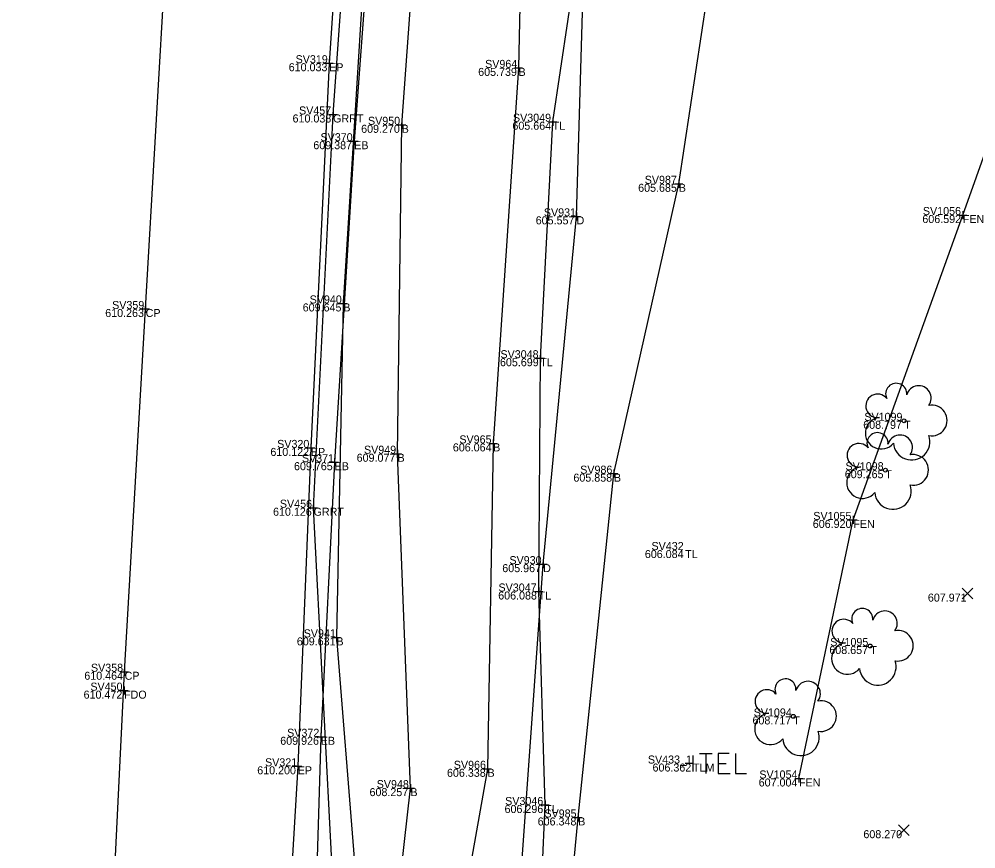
# Model space of a CAD drawing. Extents: x -2 to 1979875, y -2 to 232027.
# Drawn here: x 1978759.6 to 1978819.3, y 231101.8 to 231153.6 of the extents above; entities that cross this region are included whole.
import ezdxf

# ---------------------------------------------------------------- set-up
doc = ezdxf.new("R2010")
doc.units = 0
for name, color, linetype in [('_CIVIL_CONSTRUCTION', 7, 'Continuous'), ('DR_X_Ditch', 7, 'Continuous'), ('GE_P_Alignment', 7, 'Continuous'), ('GE_P_Alignment_1000_Curve_Data', 7, 'Continuous'), ('GE_P_Alignment_1000_Stations', 7, 'Continuous'), ('GE_P_Alignment_100_Stations', 7, 'Continuous'), ('GE_P_Alignment_500_Curve_Data', 7, 'Continuous'), ('GE_X_Alignment', 7, 'Continuous'), ('GE_X_Alignment_1000_Curve_Data', 7, 'Continuous'), ('GE_X_Alignment_1000_Stations', 7, 'Continuous'), ('GE_X_Alignment_100_Curve_Data', 7, 'Continuous'), ('GE_X_Alignment_100_Stations', 7, 'Continuous'), ('RD_X_Fence', 7, 'Continuous'), ('SC_Scratch1', 7, 'Continuous'), ('SV_X_Random_Point', 7, 'Continuous'), ('VG_X_Cells', 7, 'Continuous')]:
    doc.layers.add(name, color=color, linetype=linetype)

msp = doc.modelspace()

# ---------------------------------------------------------------- linework, layer by layer
at = {"layer": 'DR_X_Ditch'}
msp.add_lwpolyline([(1978769.61, 230735.533), (1978764.556, 230757.762), (1978761.888, 230780.52), (1978761.255, 230802.491), (1978762.758, 230825.129), (1978765.137, 230850.029), (1978768.569, 230875.252), (1978770.473, 230901.75), (1978772.394, 230926.88), (1978774.225, 230946.118), (1978776.188, 230970.1), (1978776.947, 230991.277), (1978778.808, 231013.722), (1978780.679, 231036.008), (1978780.852, 231047.689), (1978785.42, 231078.945), (1978790.697, 231097.051), (1978792.307, 231119.545), (1978794.395, 231141.248), (1978795.023, 231162.503), (1978796.552, 231185.182), (1978801.304, 231199.708)], dxfattribs=at)
at = {"layer": 'GE_P_Alignment'}
for points in [[(1978788.119, 231249.408), (1978786.943, 231224.352), (1978784.459, 231203.181), (1978783.148, 231179.495), (1978781.259, 231158.933), (1978779.831, 231135.814), (1978779.399, 231114.976), (1978780.51, 231101.208), (1978780.469, 231098.542), (1978778.925, 231080.086), (1978777.811, 231054.63), (1978776.389, 231030.876)], [(1978782.883, 231095.387), (1978784.018, 231105.569), (1978783.215, 231126.435), (1978783.474, 231146.96), (1978785.203, 231170.705), (1978786.559, 231192.76), (1978790.09, 231207.457), (1978796.435, 231210.256), (1978800.205, 231220.321), (1978799.997, 231235.458), (1978797.94, 231243.541), (1978796.315, 231248.532)], [(1978799.886, 231205.531), (1978793.286, 231196.667), (1978791.255, 231172.632), (1978790.773, 231150.51), (1978789.185, 231127.08), (1978788.834, 231106.775), (1978786.415, 231093.172)], [(1978769.951, 230803.3), (1978770.804, 230818.73), (1978769.172, 230825.121), (1978771.54, 230837.858), (1978774.593, 230856.702), (1978777.309, 230875.323), (1978778.206, 230900.393), (1978780.194, 230917.861), (1978782.495, 230932.89), (1978782.493, 230947.115), (1978785.767, 230964.209), (1978787.856, 230986.866), (1978787.326, 231009.356), (1978787.324, 231025.342), (1978791.304, 231037.316), (1978793.971, 231062.015), (1978792.008, 231077.675), (1978794.496, 231103.739), (1978796.727, 231125.192), (1978800.775, 231143.28), (1978803.614, 231161.931), (1978803.663, 231181.675), (1978807.191, 231198.311), (1978806.504, 231203.464)]]:
    msp.add_lwpolyline(points, dxfattribs=at)
at = {"layer": 'GE_P_Alignment_1000_Curve_Data'}
msp.add_lwpolyline([(1978791.661, 231060.333), (1978792.296, 231074.691), (1978791.754, 231088.963), (1978792.43, 231104.517), (1978792.032, 231117.838), (1978792.133, 231132.395), (1978792.905, 231147.152), (1978794.82, 231159.979), (1978795.624, 231173.18), (1978796.399, 231188.281), (1978796.48, 231201.342), (1978798.136, 231212.257), (1978799.055, 231226.533), (1978800.349, 231239.171), (1978800.253, 231250.204), (1978805.284, 231291.391)], dxfattribs=at)
at = {"layer": 'GE_P_Alignment_1000_Stations'}
msp.add_lwpolyline([(1978779.18, 231099.769), (1978777.975, 231123.065), (1978779.192, 231147.605), (1978781.012, 231172.97), (1978782.386, 231197.771), (1978784.253, 231223.721), (1978785.562, 231247.078)], dxfattribs=at)
at = {"layer": 'GE_P_Alignment_100_Stations'}
for p, q in [((1978801.667, 231106.603), (1978801.667, 231107.603)), ((1978801.667, 231107.103), (1978801.169, 231107.103))]:
    msp.add_line(p, q, dxfattribs=at)
for points in [[(1978802.075, 231107.724), (1978802.853, 231107.724)], [(1978802.469, 231107.724), (1978802.469, 231106.474)], [(1978803.925, 231107.724), (1978803.246, 231107.724), (1978803.246, 231106.474), (1978803.975, 231106.474)], [(1978804.319, 231107.724), (1978804.319, 231106.474), (1978804.998, 231106.474)], [(1978803.246, 231107.104), (1978803.729, 231107.104)]]:
    msp.add_lwpolyline(points, dxfattribs=at)
at = {"layer": 'GE_P_Alignment_500_Curve_Data'}
for p, q in [((1978765.891, 231111.652), (1978766.391, 231111.652)), ((1978766.141, 231111.902), (1978766.141, 231111.402)), ((1978766.141, 231111.652), (1978766.141, 231111.652))]:
    msp.add_line(p, q, dxfattribs=at)
at = {"layer": 'GE_X_Alignment_1000_Curve_Data'}
msp.add_lwpolyline([(1978759.598, 230998.872), (1978761.121, 231023.464), (1978762.432, 231045.872), (1978763.634, 231067.205), (1978765.062, 231090.264), (1978766.176, 231112.831), (1978767.489, 231135.467), (1978768.77, 231157.711), (1978770.096, 231180.642), (1978771.565, 231205.428), (1978772.87, 231227.762), (1978774.351, 231252.439)], dxfattribs=at)
at = {"layer": 'GE_X_Alignment_1000_Stations'}
msp.add_lwpolyline([(1978785.568, 231251.827), (1978784.19, 231242.096), (1978782.784, 231222.648), (1978782.32, 231202.663), (1978780.702, 231177.057), (1978778.946, 231150.803), (1978777.805, 231126.797), (1978776.986, 231106.931), (1978775.705, 231085.257), (1978774.572, 231063.753), (1978773.517, 231041.76), (1978772.029, 231016.51), (1978770.7, 230994.507), (1978769.257, 230972.092), (1978767.73, 230948.595), (1978766.192, 230924.232), (1978764.603, 230899.039), (1978762.827, 230873.547), (1978761.273, 230848.668), (1978759.848, 230822.744), (1978759.345, 230799.915), (1978760.114, 230777.862), (1978762.938, 230755.551), (1978769.839, 230729.514)], dxfattribs=at)
at = {"layer": 'GE_X_Alignment_100_Curve_Data'}
for p, q in [((1978778.696, 231150.803), (1978779.196, 231150.803)), ((1978778.946, 231151.053), (1978778.946, 231150.553)), ((1978778.946, 231150.803), (1978778.946, 231150.803)), ((1978790.523, 231150.51), (1978791.023, 231150.51)), ((1978790.773, 231150.76), (1978790.773, 231150.26)), ((1978790.773, 231150.51), (1978790.773, 231150.51)), ((1978778.942, 231147.605), (1978779.442, 231147.605)), ((1978779.192, 231147.855), (1978779.192, 231147.355)), ((1978779.192, 231147.605), (1978779.192, 231147.605)), ((1978783.224, 231146.96), (1978783.724, 231146.96)), ((1978783.474, 231147.21), (1978783.474, 231146.71)), ((1978783.474, 231146.96), (1978783.474, 231146.96)), ((1978792.655, 231147.152), (1978793.155, 231147.152)), ((1978792.905, 231147.402), (1978792.905, 231146.902)), ((1978792.905, 231147.152), (1978792.905, 231147.152)), ((1978780.26, 231145.937), (1978780.76, 231145.937)), ((1978780.51, 231146.187), (1978780.51, 231145.687)), ((1978780.51, 231145.937), (1978780.51, 231145.937)), ((1978800.775, 231143.53), (1978800.775, 231143.03)), ((1978800.525, 231143.28), (1978801.025, 231143.28)), ((1978800.775, 231143.28), (1978800.775, 231143.28)), ((1978794.395, 231141.498), (1978794.395, 231140.998)), ((1978818.513, 231141.58), (1978818.513, 231141.08)), ((1978794.145, 231141.248), (1978794.645, 231141.248)), ((1978794.395, 231141.248), (1978794.395, 231141.248)), ((1978818.263, 231141.33), (1978818.763, 231141.33)), ((1978818.513, 231141.33), (1978818.513, 231141.33)), ((1978767.489, 231135.717), (1978767.489, 231135.217)), ((1978779.581, 231135.814), (1978780.081, 231135.814)), ((1978779.831, 231136.064), (1978779.831, 231135.564)), ((1978779.831, 231135.814), (1978779.831, 231135.814)), ((1978767.239, 231135.467), (1978767.739, 231135.467)), ((1978767.489, 231135.467), (1978767.489, 231135.467)), ((1978792.133, 231132.645), (1978792.133, 231132.145)), ((1978791.883, 231132.395), (1978792.383, 231132.395)), ((1978792.133, 231132.395), (1978792.133, 231132.395)), ((1978789.185, 231127.33), (1978789.185, 231126.83)), ((1978777.555, 231126.797), (1978778.055, 231126.797)), ((1978777.805, 231127.047), (1978777.805, 231126.547)), ((1978777.805, 231126.797), (1978777.805, 231126.797)), ((1978783.215, 231126.685), (1978783.215, 231126.185)), ((1978788.935, 231127.08), (1978789.435, 231127.08)), ((1978789.185, 231127.08), (1978789.185, 231127.08)), ((1978779.287, 231126.157), (1978779.287, 231125.657)), ((1978782.965, 231126.435), (1978783.465, 231126.435)), ((1978783.215, 231126.435), (1978783.215, 231126.435)), ((1978779.037, 231125.907), (1978779.537, 231125.907)), ((1978779.287, 231125.907), (1978779.287, 231125.907)), ((1978796.727, 231125.442), (1978796.727, 231124.942)), ((1978796.477, 231125.192), (1978796.977, 231125.192)), ((1978796.727, 231125.192), (1978796.727, 231125.192)), ((1978777.725, 231123.065), (1978778.225, 231123.065)), ((1978777.975, 231123.315), (1978777.975, 231122.815)), ((1978777.975, 231123.065), (1978777.975, 231123.065)), ((1978811.673, 231122.554), (1978811.673, 231122.054)), ((1978811.423, 231122.304), (1978811.923, 231122.304)), ((1978811.673, 231122.304), (1978811.673, 231122.304)), ((1978792.057, 231119.545), (1978792.557, 231119.545)), ((1978792.307, 231119.795), (1978792.307, 231119.295)), ((1978792.307, 231119.545), (1978792.307, 231119.545)), ((1978791.782, 231117.838), (1978792.282, 231117.838)), ((1978792.032, 231118.088), (1978792.032, 231117.588)), ((1978792.032, 231117.838), (1978792.032, 231117.838)), ((1978779.399, 231115.226), (1978779.399, 231114.726)), ((1978779.149, 231114.976), (1978779.649, 231114.976)), ((1978779.399, 231114.976), (1978779.399, 231114.976)), ((1978765.926, 231112.831), (1978766.426, 231112.831)), ((1978766.176, 231113.081), (1978766.176, 231112.581)), ((1978766.176, 231112.831), (1978766.176, 231112.831)), ((1978778.175, 231108.773), (1978778.675, 231108.773)), ((1978778.425, 231109.023), (1978778.425, 231108.523)), ((1978778.425, 231108.773), (1978778.425, 231108.773)), ((1978776.736, 231106.931), (1978777.236, 231106.931)), ((1978776.986, 231107.181), (1978776.986, 231106.681)), ((1978776.986, 231106.931), (1978776.986, 231106.931)), ((1978788.834, 231107.025), (1978788.834, 231106.525)), ((1978788.584, 231106.775), (1978789.084, 231106.775)), ((1978788.834, 231106.775), (1978788.834, 231106.775)), ((1978808.282, 231106.421), (1978808.282, 231105.921)), ((1978784.018, 231105.819), (1978784.018, 231105.319)), ((1978808.032, 231106.171), (1978808.532, 231106.171)), ((1978808.282, 231106.171), (1978808.282, 231106.171)), ((1978783.768, 231105.569), (1978784.268, 231105.569)), ((1978784.018, 231105.569), (1978784.018, 231105.569)), ((1978792.18, 231104.517), (1978792.68, 231104.517)), ((1978792.43, 231104.767), (1978792.43, 231104.267)), ((1978792.43, 231104.517), (1978792.43, 231104.517)), ((1978794.496, 231103.989), (1978794.496, 231103.489)), ((1978794.246, 231103.739), (1978794.746, 231103.739)), ((1978794.496, 231103.739), (1978794.496, 231103.739))]:
    msp.add_line(p, q, dxfattribs=at)
at = {"layer": 'RD_X_Fence'}
msp.add_lwpolyline([(1978808.282, 231106.171), (1978811.673, 231122.304), (1978818.513, 231141.33), (1978824.28, 231157.498), (1978826.16, 231177.724), (1978825.351, 231190.953), (1978825.323, 231208.287)], dxfattribs=at)
at = {"layer": 'SC_Scratch1'}
msp.add_lwpolyline([(1978787.694, 231249.601), (1978785.48, 231226.833), (1978784.558, 231206.407), (1978783.016, 231187.193), (1978782.112, 231167.584), (1978780.51, 231145.937), (1978779.287, 231125.907), (1978778.425, 231108.773), (1978777.775, 231087.524), (1978776.748, 231064.782), (1978775.35, 231040.582), (1978774.462, 231016.281), (1978772.549, 230990.683), (1978771.051, 230965.635), (1978769.086, 230942.407), (1978767.324, 230917.989), (1978765.95, 230893.701), (1978764.896, 230870.53), (1978763.088, 230848.633), (1978761.583, 230826.273), (1978760.498, 230804.271), (1978761.5, 230780.247), (1978763.845, 230755.469), (1978770.352, 230731.454)], dxfattribs=at)
at = {"layer": 'SV_X_Random_Point'}
for p, q in [((1978818.466, 231117.373), (1978819.132, 231118.041)), ((1978818.466, 231118.041), (1978819.132, 231117.373)), ((1978814.501, 231102.61), (1978815.167, 231103.278)), ((1978814.501, 231103.278), (1978815.167, 231102.61))]:
    msp.add_line(p, q, dxfattribs=at)
at = {"layer": 'VG_X_Cells'}
for centre in [(1978814.844, 231128.489), (1978813.677, 231125.408), (1978812.729, 231114.437), (1978807.929, 231110.044)]:
    msp.add_circle(centre, 0.12, dxfattribs=at)
for centre, radius, start, end in [((1978814.352, 231130.173), 0.658, 354.0047, 205.97412), ((1978813.189, 231129.421), 0.735, 39.06254, 279.54124), ((1978815.757, 231129.904), 0.776, 323.82996, 165.0376), ((1978816.574, 231128.507), 0.957, 259.14531, 101.45961), ((1978813.417, 231127.715), 0.987, 96.17219, 320.57371), ((1978813.185, 231127.092), 0.658, 354.0047, 205.97412), ((1978814.59, 231126.823), 0.776, 323.82996, 165.0376), ((1978815.317, 231127.186), 1.142, 184.94757, 19.45715), ((1978812.022, 231126.34), 0.735, 39.06254, 279.54124), ((1978815.407, 231125.426), 0.957, 259.14531, 101.45961), ((1978812.25, 231124.634), 0.987, 96.17219, 320.57371), ((1978814.15, 231124.105), 1.142, 184.94757, 19.45715), ((1978812.237, 231116.121), 0.658, 354.0047, 205.97412), ((1978813.642, 231115.852), 0.776, 323.82996, 165.0376), ((1978811.074, 231115.369), 0.735, 39.06254, 279.54124), ((1978814.459, 231114.455), 0.957, 259.14531, 101.45961), ((1978811.302, 231113.663), 0.987, 96.17219, 320.57371), ((1978813.202, 231113.134), 1.142, 184.94757, 19.45715), ((1978807.437, 231111.728), 0.658, 354.0047, 205.97412), ((1978808.842, 231111.459), 0.776, 323.82996, 165.0376), ((1978806.274, 231110.976), 0.735, 39.06254, 279.54124), ((1978809.659, 231110.062), 0.957, 259.14531, 101.45961), ((1978806.502, 231109.27), 0.987, 96.17219, 320.57371), ((1978808.402, 231108.741), 1.142, 184.94757, 19.45715)]:
    msp.add_arc(centre, radius, start, end, dxfattribs=at)

# ---------------------------------------------------------------- texts
at = {"layer": '_CIVIL_CONSTRUCTION'}
for s, p in [('610.033', (1978776.421, 231150.303)), ('605.739', (1978788.252, 231150.01)), ('610.038', (1978776.662, 231147.105)), ('609.270', (1978780.944, 231146.46)), ('605.664', (1978790.389, 231146.652)), ('609.387', (1978777.959, 231145.437)), ('605.685', (1978798.24, 231142.78)), ('605.557', (1978791.844, 231140.748)), ('606.592', (1978815.985, 231140.83)), ('609.645', (1978777.296, 231135.314)), ('610.263', (1978764.964, 231134.967)), ('605.699', (1978789.612, 231131.895)), ('608.797', (1978812.293, 231127.989)), ('610.122', (1978775.277, 231126.297)), ('606.064', (1978786.669, 231126.58)), ('609.077', (1978780.664, 231125.935)), ('609.765', (1978776.752, 231125.407)), ('609.265', (1978811.142, 231124.908)), ('605.858', (1978794.197, 231124.692)), ('610.126', (1978775.443, 231122.565)), ('606.920', (1978809.143, 231121.804)), ('606.084', (1978798.658, 231119.925)), ('605.967', (1978789.756, 231119.045)), ('606.088', (1978789.502, 231117.338)), ('607.971', (1978816.329, 231117.207)), ('609.631', (1978776.929, 231114.476)), ('608.657', (1978810.178, 231113.937)), ('610.464', (1978763.66, 231112.331)), ('610.472', (1978763.613, 231111.152)), ('608.717', (1978805.378, 231109.544)), ('609.926', (1978775.893, 231108.273)), ('610.200', (1978774.456, 231106.431)), ('606.362', (1978799.139, 231106.603)), ('606.338', (1978786.304, 231106.275)), ('607.004', (1978805.766, 231105.671)), ('608.257', (1978781.467, 231105.069)), ('606.296', (1978789.898, 231104.017)), ('606.348', (1978791.966, 231103.239)), ('608.270', (1978812.304, 231102.444))]:
    msp.add_text(s, height=0.5, dxfattribs=at).set_placement(p)
at = {"layer": 'GE_X_Alignment'}
for s, p in [('SV319', (1978776.852, 231150.803)), ('SV964', (1978788.684, 231150.51)), ('SV457', (1978777.067, 231147.605)), ('SV3049', (1978790.423, 231147.152)), ('SV950', (1978781.37, 231146.96)), ('SV370', (1978778.406, 231145.937)), ('SV987', (1978798.65, 231143.28)), ('SV931', (1978792.352, 231141.248)), ('SV1056', (1978816.019, 231141.33)), ('SV940', (1978777.727, 231135.814)), ('SV359', (1978765.395, 231135.467)), ('SV3048', (1978789.642, 231132.395)), ('SV1099', (1978812.362, 231128.489)), ('SV320', (1978775.701, 231126.797)), ('SV965', (1978787.076, 231127.08)), ('SV949', (1978781.121, 231126.435)), ('SV371', (1978777.244, 231125.907)), ('SV986', (1978794.622, 231125.192)), ('SV1098', (1978811.186, 231125.408)), ('SV456', (1978775.87, 231123.065)), ('SV1055', (1978809.176, 231122.304)), ('SV432', (1978799.073, 231120.425)), ('SV930', (1978790.203, 231119.545)), ('SV3047', (1978789.519, 231117.838)), ('SV941', (1978777.356, 231114.976)), ('SV1095', (1978810.232, 231114.437)), ('SV358', (1978764.073, 231112.831)), ('SV450', (1978764.037, 231111.652)), ('SV1094', (1978805.452, 231110.044)), ('SV372', (1978776.324, 231108.773)), ('SV433_1', (1978798.847, 231107.103)), ('SV321', (1978774.943, 231106.931)), ('SV966', (1978786.729, 231106.775)), ('SV1054', (1978805.805, 231106.171)), ('SV948', (1978781.915, 231105.569)), ('SV3046', (1978789.936, 231104.517)), ('SV985', (1978792.387, 231103.739))]:
    msp.add_text(s, height=0.5, dxfattribs=at).set_placement(p)
at = {"layer": 'GE_X_Alignment_100_Stations'}
for s, p in [('EP', (1978778.946, 231150.303)), ('B', (1978790.773, 231150.01)), ('GRRT', (1978779.192, 231147.105)), ('B', (1978783.474, 231146.46)), ('TL', (1978792.905, 231146.652)), ('EB', (1978780.51, 231145.437)), ('B', (1978800.775, 231142.78)), ('D', (1978794.395, 231140.748)), ('FEN', (1978818.513, 231140.83)), ('B', (1978779.831, 231135.314)), ('CP', (1978767.489, 231134.967)), ('TL', (1978792.133, 231131.895)), ('T', (1978814.844, 231127.989)), ('EP', (1978777.805, 231126.297)), ('B', (1978789.185, 231126.58)), ('B', (1978783.215, 231125.935)), ('EB', (1978779.287, 231125.407)), ('T', (1978813.677, 231124.908)), ('B', (1978796.727, 231124.692)), ('GRRT', (1978777.975, 231122.565)), ('FEN', (1978811.673, 231121.804)), ('TL', (1978801.174, 231119.925)), ('D', (1978792.307, 231119.045)), ('TL', (1978792.032, 231117.338)), ('B', (1978779.399, 231114.476)), ('T', (1978812.729, 231113.937)), ('CP', (1978766.176, 231112.331)), ('FDO', (1978766.141, 231111.152)), ('T', (1978807.929, 231109.544)), ('EB', (1978778.425, 231108.273)), ('EP', (1978776.986, 231106.431)), ('TLM', (1978801.667, 231106.603)), ('B', (1978788.834, 231106.275)), ('FEN', (1978808.282, 231105.671)), ('B', (1978784.018, 231105.069)), ('TL', (1978792.43, 231104.017)), ('B', (1978794.496, 231103.239))]:
    msp.add_text(s, height=0.5, dxfattribs=at).set_placement(p)

doc.saveas('drawing.dxf')
